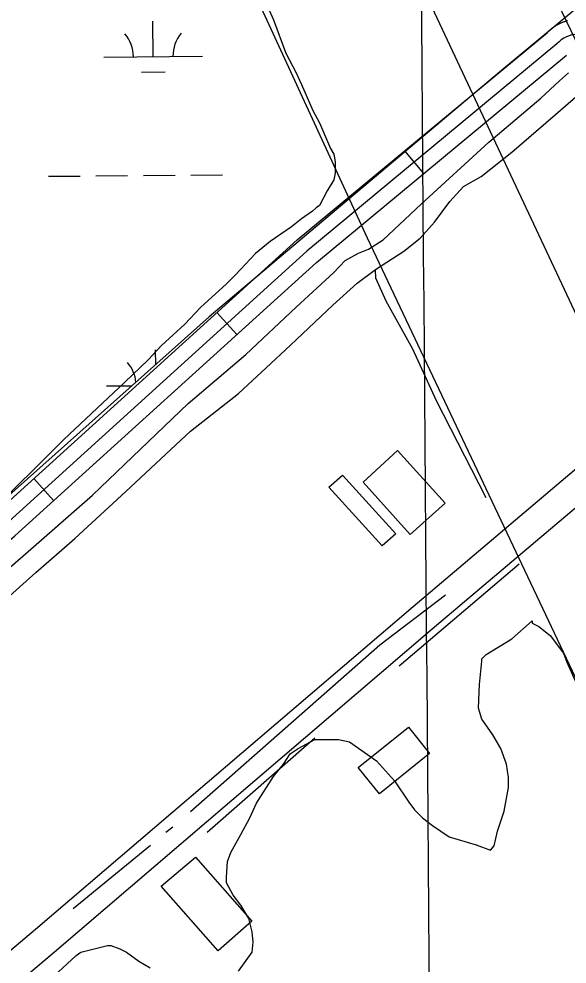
# Model space of a CAD drawing. Extents: x 3568792 to 3606828, y 529143 to 554785.
# Drawn here: x 3581164 to 3581718, y 541476 to 542432 of the extents above; entities that cross this region are included whole.
import ezdxf

# ---------------------------------------------------------------- set-up
doc = ezdxf.new("R2010")
doc.units = 0
for name, color, linetype in [('V-BLDG-OTLN', 7, 'Continuous'), ('V-GRID-MAJR', 7, 'Continuous'), ('V-ROAD-CNTR', 7, 'Continuous'), ('V-SITE-VEGE', 7, 'Continuous'), ('V-TOPO-SHOR', 7, 'Continuous'), ('V-UTIL-LINE', 7, 'Continuous'), ('V-WETL-SWMP', 7, 'Continuous')]:
    doc.layers.add(name, color=color, linetype=linetype)

msp = doc.modelspace()

# ---------------------------------------------------------------- linework, layer by layer
at = {"layer": 'V-BLDG-OTLN'}
for points in [[(3581546.85, 541995.98), (3581594.86, 541942.52), (3581559.66, 541910.9), (3581512.05, 541963.91)], [(3581491.13, 541971.07), (3581545.03, 541911.72), (3581531.38, 541899.33), (3581477.28, 541958.91)], [(3581506.93, 541675.27), (3581557.68, 541716.03), (3581579.15, 541689.29), (3581528.41, 541648.53)], [(3581342.48, 541584.7), (3581399.54, 541519.91), (3581365.38, 541489.82), (3581307.9, 541555.09)]]:
    msp.add_lwpolyline(points, close=True, dxfattribs=at)
at = {"layer": 'V-GRID-MAJR'}
msp.add_spline([(3581635.66, 534620.35), (3581585.44, 540678.08), (3581535.19, 546738.89), (3581484.94, 552799.71), (3581484.92, 552802.78)], degree=3, dxfattribs=at)
at = {"layer": 'V-ROAD-CNTR'}
for p, q in [((3581553.88, 542299.02), (3581573.03, 542275.93)), ((3581364.11, 542135.35), (3581384.26, 542113.13)), ((3581178.91, 541967.41), (3581199.06, 541945.19))]:
    msp.add_line(p, q, dxfattribs=at)
for points in [[(3581718.62, 542430.55), (3581717.84, 542430.34), (3581717.09, 542430.12), (3581716.4, 542429.9), (3581715.63, 542429.65), (3581714.86, 542429.38), (3581714.13, 542429.12), (3581713.4, 542428.83), (3581712.68, 542428.54), (3581711.95, 542428.23), (3581711.25, 542427.91), (3581710.52, 542427.57), (3581709.8, 542427.22), (3581709.13, 542426.87), (3581708.43, 542426.5), (3581707.73, 542426.11), (3581707.05, 542425.71), (3581706.38, 542425.3), (3581705.74, 542424.9), (3581705.09, 542424.48), (3581704.39, 542424), (3581703.76, 542423.55), (3581703.15, 542423.11), (3581702.52, 542422.63), (3581701.91, 542422.16), (3581701.27, 542421.63), (3581700.67, 542421.13), (3581700.12, 542420.64), (3581699.5, 542420.08), (3581698.92, 542419.54), (3581698.4, 542419.03), (3581697.82, 542418.45), (3581697.27, 542417.87), (3581696.9, 542417.48)], [(3580764.42, 541606.41), (3581139.98, 541932.11), (3581445.14, 542208.83), (3581698.31, 542418.81)], [(3581707.89, 542407.26), (3581454.97, 542197.5), (3581149.93, 541920.88), (3580774.25, 541595.08)], [(3580784.08, 541583.75), (3581159.88, 541909.66), (3581464.8, 542186.17), (3581717.46, 542395.72)], [(3580782.5, 541175.49), (3581180.67, 541511.76), (3581562.43, 541838.25), (3581758.19, 542004.05)], [(3580851.79, 541194.74), (3581200.09, 541488.9), (3581581.87, 541815.41), (3581777.58, 541981.16)]]:
    msp.add_lwpolyline(points, dxfattribs=at)
msp.add_arc((3581730.04, 542386.99), 30.03, 46.6863, 137.53816, dxfattribs=at)
at = {"layer": 'V-SITE-VEGE'}
for points in [[(3581411.15, 542454.3), (3581421.34, 542431.65), (3581433.79, 542397.69), (3581443.98, 542378.44), (3581449.64, 542365.98), (3581460.96, 542339.94), (3581467.75, 542327.48), (3581479.07, 542301.44), (3581482.46, 542295.78), (3581483.59, 542287.85), (3581483.59, 542276.53), (3581482.46, 542269.74), (3581475.67, 542258.42), (3581467.74, 542243.7), (3581464.34, 542241.43), (3581460.94, 542238.04), (3581449.62, 542230.11), (3581439.43, 542222.19), (3581417.92, 542207.47), (3581403.2, 542195.02), (3581382.81, 542173.51), (3581373.75, 542164.45), (3581347.71, 542140.68), (3581331.86, 542123.7), (3581308.08, 542102.19), (3581294.49, 542087.47), (3581270.71, 542064.83), (3581209.56, 542007.09), (3581181.25, 541978.79), (3581139.35, 541938.04)], [(3581659.01, 541654.92), (3581659.01, 541665.11), (3581656.75, 541678.69), (3581651.09, 541694.55), (3581643.17, 541708.13), (3581635.24, 541719.46), (3581631.85, 541723.98), (3581628.45, 541735.31), (3581629.59, 541759.08), (3581631.86, 541782.86), (3581631.86, 541785.13), (3581636.38, 541789.65), (3581662.43, 541805.5), (3581682.81, 541823.61), (3581682.81, 541821.35), (3581689.6, 541817.95), (3581700.92, 541808.89), (3581714.51, 541790.78), (3581717.9, 541781.72), (3581728.09, 541759.07)], [(3581386.12, 541469.27), (3581399.71, 541488.51), (3581400.84, 541498.7), (3581399.71, 541508.89), (3581396.32, 541522.48), (3581388.4, 541536.06), (3581380.47, 541546.26), (3581373.68, 541558.71), (3581373.68, 541564.38), (3581374.81, 541580.22), (3581378.21, 541589.28), (3581388.4, 541607.4), (3581397.46, 541624.38), (3581404.26, 541639.09), (3581421.25, 541666.27), (3581431.44, 541678.72), (3581438.23, 541688.91), (3581446.16, 541694.57), (3581463.14, 541703.63), (3581486.92, 541703.62), (3581498.24, 541701.36), (3581525.41, 541682.1), (3581543.53, 541661.72), (3581558.24, 541640.21), (3581563.9, 541632.28), (3581571.83, 541624.36), (3581582.02, 541616.43), (3581599, 541605.1), (3581626.17, 541597.18), (3581640.89, 541591.51), (3581644.29, 541596.04), (3581647.69, 541610.76), (3581654.48, 541631.14), (3581659.01, 541654.92)], [(3581203.83, 541468.16), (3581221.95, 541485.14), (3581226.48, 541488.53), (3581253.66, 541495.32), (3581257.05, 541495.32), (3581266.11, 541491.92), (3581272.9, 541488.53), (3581285.35, 541479.47), (3581296.68, 541472.67)]]:
    msp.add_lwpolyline(points, dxfattribs=at)
at = {"layer": 'V-TOPO-SHOR'}
for p, q in [((3581548.36, 541777.99), (3581669.56, 541881.37)), ((3581354.27, 541609.93), (3581463.16, 541705.11)), ((3581312.36, 541609.93), (3581319.66, 541615.4)), ((3581218.96, 541532.51), (3581296.87, 541596.72))]:
    msp.add_line(p, q, dxfattribs=at)
for points in [[(3581100.7, 541830.7), (3581168.11, 541888.92), (3581238.26, 541950.8), (3581335.01, 542043.39), (3581393.24, 542092.89), (3581444.14, 542141.02), (3581482.2, 542175.86), (3581493.66, 542188.23), (3581507.42, 542195.56), (3581517.5, 542199.69), (3581532.18, 542208.85), (3581570.69, 542245.07), (3581639.01, 542307.86), (3581691.74, 542352.32), (3581710.54, 542369.74), (3581719.71, 542377.99)], [(3581121.33, 541819.24), (3581180.94, 541872.41), (3581220.37, 541906.79), (3581272.19, 541954.46), (3581337.3, 542015.42), (3581385.9, 542053.46), (3581413.87, 542079.59), (3581438.63, 542102.51), (3581481.28, 542142.85), (3581506.04, 542165.31), (3581524.38, 542179.06), (3581553.26, 542197.39), (3581569.77, 542210.68), (3581583.99, 542226.73), (3581599.58, 542247.81), (3581613.33, 542262.94), (3581631.21, 542273.02), (3581662.39, 542297.77), (3581706.41, 542335.82), (3581729.34, 542355.53)], [(3581636.31, 541947.89), (3581586.22, 542046.29), (3581562.09, 542098.23), (3581535.22, 542146.98), (3581524.74, 542170.21), (3581524.38, 542179.06)], [(3581337.42, 541630.88), (3581528.78, 541799.4), (3581595.3, 541849.95)]]:
    msp.add_lwpolyline(points, dxfattribs=at)
at = {"layer": 'V-UTIL-LINE'}
for points in [[(3576104.46, 549614.54), (3575980.62, 549380.7), (3575975.63, 549330.04), (3575795.67, 548982.23), (3575847.04, 548939.28), (3577996.32, 547114.27), (3577969.61, 547146.54), (3578424.4, 546757.64), (3580608.21, 544894.2), (3580586.22, 544823.94), (3580566.44, 544763.82), (3580835.96, 544259.36), (3581735.41, 542392.72), (3581735.41, 542392.05), (3583243.88, 539198.56), (3583455.72, 538592.3), (3583631.01, 538180.39), (3585262.89, 534650.95)], [(3585128.28, 534649.82), (3583719.58, 537704.21), (3582542.5, 540395.46), (3580772.23, 544169.55), (3580472.69, 544757.34), (3580549.24, 544846.05), (3580609.07, 544913.13), (3580567.39, 544989.09), (3578476.09, 546727.52), (3578101.46, 547060.86), (3578033.77, 547070.02), (3577965.68, 547126.36), (3576392.6, 548421.7), (3576369.9, 548541.53), (3575884.16, 548880.27), (3575580.12, 549146.93), (3575181.36, 549483.57), (3575183.42, 549530.06)], [(3580613.68, 544136.94), (3580964.77, 543407.44), (3581516.1, 542211.05), (3581921.29, 541354.15), (3582238.88, 540665.28), (3582616.19, 539900.98), (3582941.53, 539167.71), (3583265.6, 538481.9), (3583288.67, 538443.23), (3583363.89, 538253.57), (3583745.11, 537485.18), (3584083.53, 536767.44), (3584210.79, 536519), (3584467.59, 535947.4)]]:
    msp.add_lwpolyline(points, dxfattribs=at)
at = {"layer": 'V-WETL-SWMP'}
for p, q in [((3581299.69, 542394.24), (3581299.39, 542430.24)), ((3581249.69, 542393.82), (3581349.69, 542394.66)), ((3581287.82, 542378.71), (3581311.82, 542378.91)), ((3581193.87, 542273.27), (3581225.86, 542273.54)), ((3581241.86, 542273.68), (3581273.86, 542273.95)), ((3581289.86, 542274.08), (3581321.86, 542274.35)), ((3581337.86, 542274.49), (3581369.86, 542274.76)), ((3581302.32, 542082.81), (3581302.2, 542097.57)), ((3581252.5, 542061.15), (3581278.26, 542061.37))]:
    msp.add_line(p, q, dxfattribs=at)
msp.add_lwpolyline([(3581906.73, 542591.86), (3581649.77, 542378.72), (3581356.36, 542130.96), (3581029.24, 541839.48), (3580811.46, 541652.75), (3580604.62, 541461.46), (3580416.9, 541277.46), (3580361.32, 541225.54), (3580354.03, 541218.25), (3580344.01, 541220.98), (3580335.81, 541227.36), (3580276.61, 541353.1), (3580098.12, 541770.4), (3579889.56, 542221.41), (3579765.71, 542510.24)], dxfattribs=at)
for centre, start, end in [((3581244.45, 542394.25), 359.71153, 41.25518), ((3581354.93, 542395.18), 139.71152, 181.25518), ((3581247.25, 542061.58), 5.55926, 41.25518)]:
    msp.add_arc(centre, 35.25, start, end, dxfattribs=at)

doc.saveas('drawing.dxf')
